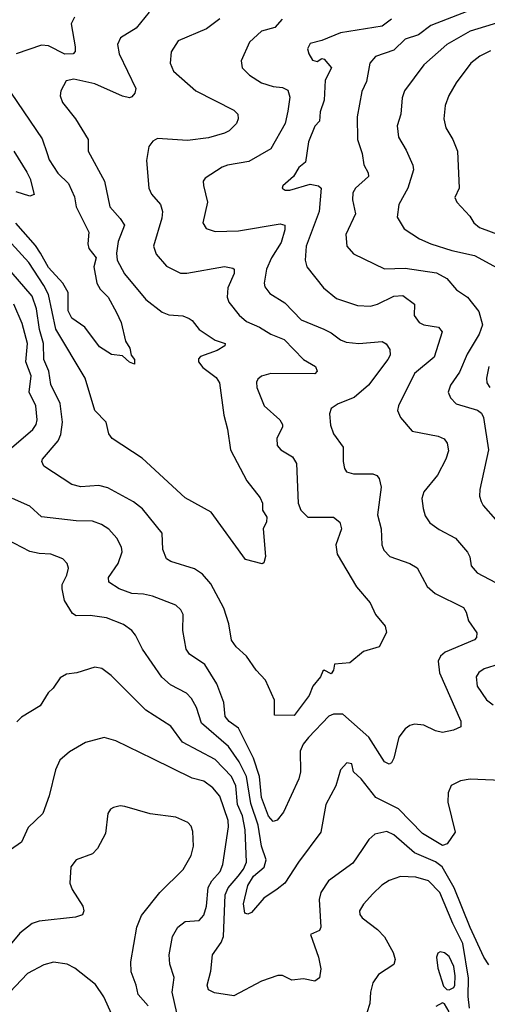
# Model space of a CAD drawing. Extents: x 1308313 to 1441400, y 959662 to 1036319.
# Tile 374 of 656: x 1339371 to 1341389, y 1019122 to 1023372. Entities that reach past the tile are written whole.
import ezdxf

# ---------------------------------------------------------------- set-up
doc = ezdxf.new("R2010")
doc.units = 0

msp = doc.modelspace()

# ---------------------------------------------------------------- linework, layer by layer
at = {"layer": '0CON10XD'}
for points in [[(1339930, 1023405), (1339874, 1023336), (1339805.5, 1023294.5), (1339793.1, 1023265), (1339799.5, 1023225), (1339871.4, 1023075), (1339867.5, 1023055), (1339855, 1023040), (1339844.3, 1023035.7), (1339815, 1023042.5), (1339694.5, 1023095), (1339605, 1023116.2), (1339571.4, 1023108.6), (1339548.6, 1023065), (1339545.6, 1023044.4), (1339555, 1023014.4), (1339611.4, 1022945), (1339665.6, 1022855), (1339666.5, 1022805), (1339737.3, 1022675), (1339759.5, 1022565), (1339804.2, 1022514.2), (1339823.5, 1022485), (1339795.3, 1022414.7), (1339788.6, 1022365), (1339791.2, 1022335), (1339822.9, 1022275), (1339915, 1022164.5), (1339985, 1022109.6), (1340015, 1022098.8), (1340075, 1022093.5), (1340102, 1022082), (1340114.5, 1022074.5), (1340145.6, 1022035), (1340215, 1021989.6), (1340258, 1021975), (1340255.7, 1021965), (1340223.1, 1021945), (1340151, 1021919), (1340142.2, 1021907.8), (1340142.8, 1021895), (1340161, 1021871), (1340218.5, 1021828.5), (1340233.8, 1021805), (1340251.5, 1021665), (1340267.8, 1021605), (1340280.6, 1021515), (1340351.4, 1021381.4), (1340408.9, 1021308.9), (1340418.2, 1021285), (1340418.6, 1021255), (1340437.8, 1021225), (1340435.7, 1021205), (1340421.9, 1021175), (1340432.2, 1021055), (1340425, 1021027.5), (1340416.7, 1021023.3), (1340345, 1021042.9), (1340196.8, 1021246.8), (1340085, 1021308.1), (1339899.4, 1021479.4), (1339770, 1021565), (1339755.8, 1021585), (1339744.2, 1021635), (1339695, 1021686), (1339653.8, 1021825), (1339526.5, 1022036.5), (1339494.3, 1022185.7), (1339475.4, 1022225), (1339409.8, 1022325), (1339335.7, 1022405.7)], [(1341305, 1023408.6), (1341145, 1023347), (1341092.4, 1023307.6), (1341035, 1023287.8), (1340985, 1023241.3), (1340907.1, 1023212.9), (1340882.5, 1023185), (1340868.2, 1023105), (1340848, 1023062), (1340827.2, 1022952.8), (1340828.5, 1022855), (1340849.1, 1022795), (1340855.5, 1022745.5), (1340875, 1022711.2), (1340876.7, 1022695), (1340820, 1022645), (1340808.5, 1022625), (1340807.9, 1022595), (1340819.6, 1022535), (1340778.2, 1022445), (1340783.3, 1022395), (1340812.1, 1022362.1), (1340945, 1022297.7), (1341035, 1022299.7), (1341170.4, 1022280.4), (1341214.3, 1022255), (1341256, 1022206), (1341304.3, 1022175), (1341353.1, 1022113.1), (1341368.2, 1022055), (1341354.6, 1022015), (1341301.5, 1021928.5), (1341268.7, 1021851.3), (1341230.9, 1021795), (1341220.5, 1021765), (1341229.8, 1021739.8), (1341254.7, 1021714.7), (1341346.7, 1021686.7), (1341363.6, 1021673.6), (1341372.7, 1021655), (1341394.6, 1021515), (1341356.4, 1021345), (1341355.5, 1021315), (1341362.6, 1021292.6), (1341371.5, 1021275), (1341424.7, 1021214.7)], [(1341546.2, 1023393.8), (1341315, 1023322.3), (1341215, 1023265.4), (1341115, 1023177.5), (1341031.1, 1023065), (1341021.8, 1023035), (1341015.4, 1022965), (1341000, 1022915), (1341005.4, 1022865.4), (1341039.1, 1022809.1), (1341067.7, 1022745), (1341070.5, 1022725), (1341045.5, 1022645), (1341007.1, 1022575), (1341000.3, 1022520.3), (1341030.2, 1022470.2), (1341096.7, 1022426.7), (1341144.7, 1022404.7), (1341236.5, 1022376.5), (1341334.3, 1022354.3), (1341431.5, 1022301.5)], [(1340502.9, 1023375), (1340471.3, 1023338.7), (1340415, 1023322.5), (1340362.2, 1023275), (1340327.1, 1023195), (1340331.4, 1023165), (1340362.7, 1023132.7), (1340415, 1023099.5), (1340465, 1023083.8), (1340505, 1023079.6), (1340527.7, 1023067.7), (1340537.4, 1023037.4), (1340527.6, 1022977.6), (1340516.9, 1022925), (1340454.5, 1022815), (1340359.6, 1022760.4), (1340267.5, 1022745), (1340245, 1022735.7), (1340171.4, 1022688.6), (1340163.3, 1022675), (1340163.6, 1022656.4), (1340180.6, 1022585), (1340160.8, 1022495), (1340175, 1022470.8), (1340215, 1022458.2), (1340315, 1022460.7), (1340495, 1022491.2), (1340515, 1022485.8), (1340515.3, 1022465), (1340499, 1022411), (1340457.6, 1022345), (1340435.4, 1022295), (1340425.5, 1022235.5), (1340429.4, 1022219.4), (1340450.5, 1022190.5), (1340515, 1022150), (1340585, 1022077.1), (1340683, 1022037), (1340715, 1022021.2), (1340755, 1021990), (1340780.2, 1021980.2), (1340834, 1021974), (1340935, 1021983.3), (1340953, 1021973), (1340968.6, 1021948.6), (1340970.5, 1021925), (1340960.4, 1021905), (1340875.7, 1021794.3), (1340815, 1021741.4), (1340745.4, 1021714.6), (1340715.6, 1021694.4), (1340708.3, 1021671.7), (1340712, 1021622), (1340725.6, 1021585), (1340767.4, 1021527.4), (1340766.9, 1021465), (1340772.5, 1021435), (1340781.3, 1021421.3), (1340811.3, 1021411.3), (1340895, 1021412.2), (1340912, 1021405), (1340921.7, 1021391.7), (1340931.2, 1021355), (1340915.5, 1021235), (1340930.9, 1021175), (1340934.4, 1021105), (1340942.1, 1021082.1), (1340968.8, 1021055), (1341055, 1021025.6), (1341086.8, 1021006.8), (1341130, 1020925), (1341164.3, 1020895), (1341285.8, 1020835), (1341298.1, 1020815), (1341307.6, 1020777.6), (1341344.3, 1020725), (1341342.5, 1020705), (1341334, 1020695), (1341207.8, 1020642.2), (1341187.3, 1020625), (1341176.5, 1020603.5), (1341183.4, 1020553.4), (1341274.2, 1020345), (1341275, 1020320), (1341242.5, 1020305), (1341195, 1020295.8), (1341165, 1020301.9), (1341115, 1020327.1), (1341075, 1020332), (1341055, 1020326), (1341035, 1020311.2), (1341007.5, 1020275), (1340986.2, 1020185), (1340975.3, 1020164.7), (1340965, 1020158.1), (1340945, 1020168.6), (1340877.6, 1020275), (1340765, 1020374.7), (1340725, 1020374), (1340705, 1020366.2), (1340616.8, 1020273.2), (1340594.7, 1020245), (1340582, 1020215), (1340583.3, 1020125), (1340576.1, 1020095), (1340508.7, 1019951.3), (1340482.7, 1019917.3), (1340465, 1019910.8), (1340445, 1019934.4), (1340414.3, 1020015), (1340405.7, 1020105), (1340380.3, 1020185), (1340315, 1020313.5), (1340275, 1020342.3), (1340257.3, 1020365), (1340251.1, 1020425), (1340222.2, 1020505), (1340169.3, 1020589.3), (1340103.5, 1020633.5), (1340089.5, 1020655), (1340074.4, 1020735), (1340075.6, 1020805), (1340065.8, 1020825), (1340045, 1020845.7), (1339944.1, 1020884.1), (1339905, 1020893.2), (1339855.3, 1020895.3), (1339800, 1020915), (1339755.6, 1020945), (1339754.5, 1020965), (1339796.4, 1021025), (1339812.5, 1021075), (1339809.4, 1021095), (1339789.4, 1021135), (1339755, 1021173.1), (1339723.9, 1021193.9), (1339685, 1021207.9), (1339615, 1021208.5), (1339465, 1021227.1), (1339415, 1021272.1), (1339340, 1021305)], [(1339606.5, 1023383.5), (1339593.1, 1023355), (1339610.4, 1023255), (1339609.4, 1023235), (1339601.2, 1023225), (1339565, 1023224.1), (1339495, 1023259.2), (1339465, 1023263.1), (1339355.4, 1023224.6)], [(1340235, 1023376.9), (1340176.5, 1023333.5), (1340055, 1023280.8), (1340025, 1023233.8), (1340020.4, 1023185), (1340035, 1023150), (1340130.8, 1023065), (1340295, 1022982.5), (1340312, 1022965), (1340314.2, 1022945), (1340306.3, 1022923.7), (1340275, 1022892.9), (1340255, 1022883.3), (1340185, 1022863.2), (1340095, 1022850.6), (1339965, 1022858.9), (1339945, 1022848), (1339927.5, 1022825), (1339918.2, 1022765), (1339927.9, 1022645), (1339939.3, 1022619.3), (1339978.2, 1022575), (1339987.1, 1022545), (1339983.8, 1022515), (1339947.5, 1022395), (1339959.6, 1022359.6), (1340005, 1022308.1), (1340065, 1022277.8), (1340092.1, 1022277.9), (1340255, 1022307.5), (1340290.3, 1022300.3), (1340296, 1022295), (1340296.9, 1022276.9), (1340268.4, 1022215), (1340266.4, 1022175), (1340273.6, 1022153.6), (1340317.4, 1022097.4), (1340350.3, 1022070.3), (1340405.6, 1022045.6), (1340454.4, 1022015), (1340511.6, 1021991.6), (1340595, 1021905.6), (1340647.5, 1021875), (1340654, 1021855), (1340645, 1021844.4), (1340455.3, 1021844.7), (1340415, 1021833.3), (1340398.8, 1021821.2), (1340392.8, 1021807.2), (1340394.5, 1021785), (1340425.5, 1021705), (1340492.9, 1021645), (1340505.6, 1021625), (1340505.7, 1021615), (1340480, 1021565), (1340481.4, 1021535), (1340497.5, 1021515), (1340548.1, 1021485), (1340566, 1021456)], [(1340975, 1023374.7), (1340934.8, 1023345.2), (1340755, 1023316.2), (1340675, 1023283.1), (1340625, 1023270), (1340613.2, 1023246.8), (1340618.5, 1023225), (1340635, 1023198.2), (1340655, 1023192.2), (1340675, 1023204.4), (1340685, 1023201.9), (1340716.7, 1023165), (1340688.6, 1023111.4), (1340685.3, 1023024.7), (1340668.2, 1022975), (1340664.4, 1022935), (1340645, 1022912.9), (1340616.8, 1022845), (1340605, 1022758), (1340575, 1022734), (1340552.9, 1022695), (1340506, 1022655), (1340503.8, 1022645), (1340516.7, 1022636.7), (1340536.6, 1022636.6), (1340625, 1022661.8), (1340660, 1022655), (1340671.4, 1022645), (1340663.3, 1022545), (1340607.7, 1022395), (1340602.7, 1022335), (1340610, 1022305), (1340681.9, 1022215), (1340738.3, 1022168.3), (1340829.1, 1022139.1), (1340885, 1022135.4), (1340915, 1022143.8), (1340985, 1022178.9), (1341025, 1022182.2), (1341074.4, 1022145), (1341073.1, 1022095), (1341095.3, 1022065.3), (1341115, 1022054.7), (1341178, 1022045), (1341194.3, 1022025), (1341160, 1021915), (1341075.5, 1021845), (1341005.6, 1021705), (1341001.9, 1021685), (1341014.2, 1021655), (1341065, 1021595.8), (1341176.7, 1021575), (1341202.5, 1021562.5), (1341215.7, 1021545), (1341221.7, 1021511.7), (1341210, 1021475), (1341173.9, 1021406.1), (1341115.6, 1021335), (1341107.1, 1021305), (1341111.7, 1021261.7), (1341120.2, 1021230.2), (1341140.9, 1021200.9), (1341181.5, 1021171.5), (1341252.5, 1021135), (1341303.8, 1021073.8), (1341313.4, 1021053.4), (1341319.4, 1021015), (1341345.8, 1020985), (1341425, 1020942.5)], [(1341402.5, 1023237.5), (1341357.5, 1023215), (1341318.5, 1023185), (1341255, 1023100.6), (1341223.6, 1023045), (1341207.6, 1023002.4), (1341201.8, 1022945), (1341210, 1022905), (1341240.6, 1022855), (1341260.6, 1022805), (1341268.1, 1022645), (1341249.4, 1022605), (1341257.5, 1022585), (1341314.2, 1022525), (1341330.8, 1022495), (1341355, 1022475.7), (1341495, 1022422.9)], [(1339333.6, 1023055), (1339467.6, 1022857.6), (1339488.7, 1022795), (1339497.2, 1022767.2), (1339535, 1022710), (1339581.3, 1022665), (1339607.5, 1022607.5), (1339614.7, 1022565), (1339668.9, 1022455), (1339664.6, 1022405), (1339668.9, 1022385), (1339701.2, 1022345), (1339690.4, 1022305), (1339703.8, 1022235), (1339718.5, 1022208.5), (1339752.2, 1022175), (1339788.9, 1022108.9), (1339808.1, 1022065), (1339828, 1021985), (1339846.7, 1021955), (1339852.5, 1021925), (1339866.7, 1021905), (1339866.7, 1021885), (1339845, 1021894), (1339815, 1021922), (1339767.1, 1021927.1), (1339715, 1021960), (1339651.1, 1022045), (1339595, 1022083.5), (1339580.4, 1022115), (1339580.5, 1022195), (1339556.5, 1022235), (1339495, 1022302.5), (1339460.4, 1022365), (1339438.4, 1022398.4), (1339354.1, 1022494.1)], [(1339344.7, 1022805), (1339400.9, 1022715), (1339415.5, 1022685), (1339432.5, 1022617.5), (1339415, 1022611.2), (1339355, 1022630)], [(1340566, 1021456), (1340572.3, 1021285), (1340584.6, 1021255), (1340615, 1021224.5), (1340725, 1021225.6), (1340753.2, 1021203.2), (1340759.5, 1021175), (1340734.6, 1021105), (1340740.5, 1021065), (1340824, 1020924), (1340884, 1020855), (1340906, 1020805), (1340948, 1020755), (1340953.6, 1020726.4), (1340922.5, 1020665), (1340854.4, 1020645.6), (1340795, 1020596.2), (1340729.3, 1020590.7), (1340725.4, 1020564.6), (1340715, 1020549.2), (1340685, 1020563.8), (1340679.3, 1020560.7), (1340669.2, 1020535), (1340636.4, 1020495), (1340620, 1020455), (1340555, 1020368.1), (1340470.3, 1020370.3), (1340470.8, 1020435), (1340431.8, 1020521.8), (1340391.4, 1020565), (1340350, 1020625), (1340304.6, 1020664.6), (1340285, 1020693.8), (1340272.7, 1020765), (1340251.5, 1020831.5), (1340195, 1020937.8), (1340159.1, 1020979.1), (1340125, 1021002.1), (1340022.9, 1021032.9), (1340004, 1021045), (1339988.1, 1021085), (1339986, 1021156), (1339900.4, 1021260.4), (1339861.7, 1021291.7), (1339751.7, 1021351.7), (1339711.9, 1021361.9), (1339635, 1021356.4), (1339595, 1021366.5), (1339475, 1021445.8), (1339466.7, 1021465), (1339469.4, 1021475), (1339536.2, 1021553.8), (1339548.8, 1021581.2), (1339555.3, 1021635), (1339545.8, 1021715.8), (1339505, 1021797.5), (1339496.2, 1021855), (1339475.2, 1021905), (1339473, 1021975), (1339455.5, 1022035), (1339443.4, 1022125), (1339425, 1022179.6), (1339334.1, 1022284.1)], [(1339325.4, 1021515), (1339427.3, 1021602.7), (1339441.9, 1021625), (1339446.3, 1021645), (1339441, 1021705), (1339411.9, 1021765), (1339420.2, 1021835), (1339396.7, 1021895), (1339404.8, 1021975), (1339381.7, 1022061.7), (1339345.9, 1022145)], [(1341395.5, 1021875.5), (1341385.4, 1021825.4), (1341387.7, 1021805), (1341400.5, 1021785)], [(1339818.8, 1020761.2), (1339745, 1020790.9), (1339675, 1020800), (1339615, 1020799.2), (1339598.6, 1020808.6), (1339564.6, 1020864.6), (1339553.8, 1020915), (1339553.6, 1020935), (1339574.3, 1020975), (1339581.4, 1021005), (1339575.5, 1021025.5), (1339556.2, 1021045), (1339505, 1021065.6), (1339455, 1021067.5), (1339415, 1021076.7), (1339315, 1021128.1)], [(1341482.7, 1020087.3), (1341315, 1020093.6), (1341273.7, 1020086.3), (1341233.6, 1020066.4), (1341220, 1020035), (1341219.4, 1019995), (1341250, 1019865), (1341215.5, 1019814.5), (1341195, 1019807.5), (1341109.1, 1019859.1), (1341005.6, 1019965.6), (1340907.7, 1020015), (1340845, 1020095.6), (1340812, 1020125), (1340805, 1020160), (1340782.5, 1020165), (1340755.8, 1020134.2), (1340734.6, 1020065.4), (1340692.5, 1019985), (1340670.5, 1019865), (1340573.8, 1019736.2), (1340514.8, 1019645.2), (1340481.3, 1019618.7), (1340425, 1019580), (1340371.7, 1019518.3), (1340355, 1019510.8), (1340342.5, 1019515), (1340336.2, 1019556.2), (1340355.2, 1019635), (1340379.8, 1019675), (1340425.4, 1019714.6), (1340435.2, 1019745), (1340414.1, 1019805), (1340399.3, 1019895), (1340368.3, 1019988.3), (1340349.9, 1020105), (1340318.5, 1020168.5), (1340272, 1020235), (1340155.9, 1020335), (1340133.8, 1020403.8), (1340112.6, 1020442.6), (1340090.6, 1020465), (1340021.7, 1020501.7), (1339983.8, 1020533.8), (1339900.5, 1020655), (1339870.6, 1020715), (1339855.3, 1020735.3), (1339818.8, 1020761.2)], [(1341505, 1020610), (1341375, 1020570), (1341351.9, 1020555), (1341341.5, 1020535), (1341345.4, 1020495), (1341385, 1020436.9), (1341415, 1020414.7)], [(1341395, 1019292), (1341373.8, 1019325), (1341315, 1019453.3), (1341246.3, 1019625), (1341194.8, 1019715), (1341165, 1019736.4), (1341075, 1019775.6), (1340985, 1019853.6), (1340955, 1019867.5), (1340903.7, 1019856.3), (1340877.1, 1019832.9), (1340849.1, 1019790.9), (1340808.1, 1019731.9), (1340703.1, 1019655), (1340670.4, 1019605), (1340663.9, 1019575), (1340670.6, 1019455), (1340665, 1019441.2), (1340626.2, 1019423.8), (1340660.5, 1019325), (1340670, 1019275), (1340664.2, 1019235.8), (1340645, 1019222), (1340595, 1019231.9), (1340545, 1019225.8), (1340505, 1019245.7), (1340485, 1019246.7), (1340415, 1019222.1), (1340295, 1019158.1), (1340210.9, 1019170.9), (1340186, 1019185), (1340180, 1019205), (1340196.2, 1019265), (1340203.3, 1019335), (1340240.8, 1019389.2), (1340250.8, 1019415), (1340257.5, 1019595), (1340270.6, 1019625), (1340313.5, 1019675), (1340336.4, 1019705), (1340349.1, 1019735), (1340344.5, 1019875), (1340331.8, 1019935), (1340310.3, 1019985), (1340304.1, 1020065), (1340285.1, 1020105.1), (1340215, 1020178.6), (1340073.7, 1020253.7), (1340022.7, 1020322.7), (1339915, 1020391.5), (1339765, 1020541.4), (1339725, 1020571.4), (1339695, 1020576.9), (1339617.6, 1020552.4), (1339573.2, 1020546.8), (1339545, 1020531.2), (1339515, 1020486.7), (1339493.4, 1020466.6), (1339459.1, 1020410.9), (1339378.3, 1020361.7), (1339358.3, 1020341.7)], [(1340049.3, 1019085), (1340028.2, 1019175), (1340038, 1019238), (1340018.2, 1019295), (1340015.3, 1019335), (1340030.5, 1019415), (1340053.3, 1019455), (1340085, 1019480), (1340145, 1019484.4), (1340165, 1019507.5), (1340176.4, 1019545), (1340184.2, 1019625.8), (1340200, 1019655), (1340235.9, 1019695), (1340248.1, 1019725), (1340272.1, 1019887.9), (1340271.1, 1019915), (1340235, 1020020), (1340205, 1020056.9), (1340165, 1020084.6), (1340115, 1020098.9), (1339945, 1020181.4), (1339785, 1020259.4), (1339735, 1020274.3), (1339655, 1020252.9), (1339585, 1020212.5), (1339544.6, 1020175.4), (1339525.4, 1020134.6), (1339498, 1020022), (1339470.6, 1019945), (1339406.9, 1019885), (1339378.1, 1019821.9), (1339330.6, 1019789.4)], [(1339925.3, 1019115), (1339881.8, 1019165), (1339873.8, 1019205), (1339851.9, 1019261.9), (1339850.4, 1019305), (1339875.6, 1019455), (1339896.9, 1019505), (1339976, 1019604), (1340076.2, 1019703.8), (1340111.1, 1019765), (1340120.5, 1019805), (1340118.7, 1019868.7), (1340110.9, 1019890.9), (1340096.4, 1019906.4), (1340045, 1019930), (1339933.6, 1019943.6), (1339825, 1019975.8), (1339805, 1019979.2), (1339775, 1019972), (1339763.3, 1019965), (1339751.2, 1019945), (1339741.2, 1019858.8), (1339706.2, 1019795), (1339685, 1019772), (1339614.5, 1019745.5), (1339591.4, 1019715), (1339587.1, 1019645), (1339597.6, 1019617.6), (1339642.5, 1019545), (1339648, 1019525), (1339641.2, 1019508.8), (1339612.1, 1019497.9), (1339455, 1019480.9), (1339425, 1019470.5), (1339371.1, 1019428.9), (1339235, 1019266.2)], [(1341312.9, 1019105), (1341305.8, 1019155), (1341307.5, 1019235), (1341283.8, 1019385), (1341240.4, 1019470.4), (1341184.1, 1019605), (1341135, 1019654.6), (1341080.9, 1019670.9), (1341015, 1019673.5), (1340965, 1019656.7), (1340933.6, 1019636.4), (1340895, 1019598.6), (1340854.3, 1019555), (1340837.1, 1019525), (1340839.1, 1019509.1), (1340849.2, 1019495), (1340915.6, 1019445), (1340945, 1019412.9), (1340982.5, 1019345), (1340991.9, 1019315), (1340986.1, 1019293.9), (1340919.8, 1019250.2), (1340895.4, 1019214.6), (1340885.4, 1019175), (1340882.2, 1019125), (1340869.5, 1019085)], [(1341225, 1019184.5), (1341245, 1019194.4), (1341248.4, 1019205), (1341250.9, 1019245), (1341244.6, 1019285), (1341225, 1019328.6), (1341205, 1019344.2), (1341185, 1019348), (1341175, 1019342.5), (1341170, 1019325), (1341175, 1019277.5), (1341199.7, 1019199.7), (1341215, 1019185.7), (1341225, 1019184.5)], [(1339767.9, 1019077.9), (1339733.6, 1019153.6), (1339697.4, 1019207.4), (1339608.4, 1019278.4), (1339576.2, 1019295), (1339516.4, 1019303.6), (1339475, 1019292.5), (1339405, 1019255.5), (1339302.2, 1019147.8)], [(1341225, 1019090), (1341205, 1019124), (1341195, 1019128.8), (1341167, 1019113)]]:
    msp.add_lwpolyline(points, dxfattribs=at)

doc.saveas('drawing.dxf')
